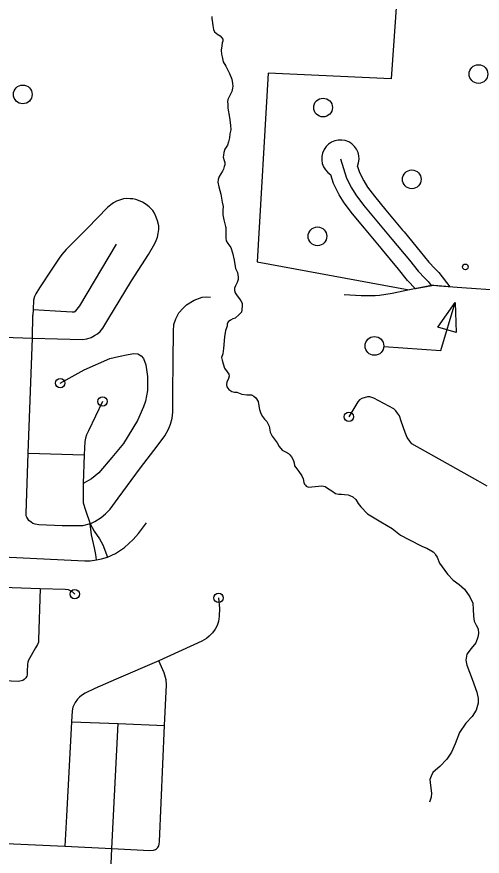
# Model space of a CAD drawing. Extents: x 653372 to 905732, y 627442 to 787275.
# Drawn here: x 671338 to 673825, y 753633 to 758117 of the extents above; entities that cross this region are included whole.
import ezdxf

# ---------------------------------------------------------------- set-up
doc = ezdxf.new("R2010")
doc.units = 0
for name, color, linetype in [('31', 7, 'Continuous'), ('33', 7, 'Continuous'), ('34', 7, 'Continuous'), ('35', 7, 'Continuous'), ('56', 7, 'Continuous'), ('6', 7, 'Continuous')]:
    doc.layers.add(name, color=color, linetype=linetype)

msp = doc.modelspace()

# ---------------------------------------------------------------- linework, layer by layer
at = {"layer": '31'}
msp.add_line((673291.9, 756872.5), (673291.9, 756872.5), dxfattribs=at)
for points in [[(673067.2, 757359.1), (673083.7, 757306.4), (673099.2, 757255.8), (673126.7, 757203.8), (673149.6, 757166), (673190.1, 757111.6), (673253.1, 757036.4), (673342.2, 756929.4), (673436.1, 756816.2), (673483.1, 756757.6), (673517.5, 756721.6), (673535.7, 756702.5), (673551.8, 756681.5)], [(673158.5, 757318.3), (673168.8, 757284.6), (673192, 757240.8), (673211.9, 757207.9), (673249, 757158.1), (673310.7, 757084.5), (673399.8, 756977.3), (673407.4, 756968.3)], [(673291.9, 756872.5), (673284.5, 756881.5), (673195.5, 756988.4), (673131.3, 757065.1), (673087.4, 757124), (673061.4, 757166.8), (673029.6, 757227), (673015.3, 757273.6)], [(673407.4, 756968.3), (673494.2, 756863.6), (673539.6, 756807.1), (673571.8, 756773.3), (673592.8, 756751.3), (673651.5, 756674.6), (673565.8, 756681.8), (673468.3, 756664.5)], [(673468.3, 756664.5), (673426.6, 756708.2), (673378, 756768.8), (673291.9, 756872.5)]]:
    msp.add_lwpolyline(points, dxfattribs=at)
msp.add_arc((673067.2, 757359.1), 100, 335.9073, 238.725, dxfattribs=at)
at = {"layer": '33'}
for points in [[(671267.5, 756405.4), (671421.3, 756401.1), (671688.5, 756393.3), (671711.7, 756396), (671734.7, 756404.2), (671754.2, 756414.5), (671769.3, 756424.4), (671783.5, 756436.8), (671797.5, 756453.2), (671825.1, 756499.2), (671951.2, 756707.2), (672041.8, 756848.1), (672075.1, 756905.8), (672083.5, 756921.8), (672090.4, 756940.4), (672094.4, 756959), (672097.6, 756981.6), (672096.7, 757000.7), (672090.5, 757026.5), (672083.3, 757047.5), (672074, 757068.5), (672065.1, 757082.6), (672045.9, 757101.4), (672030, 757113.7), (672009.7, 757126.7), (671989.2, 757135.7), (671974.1, 757141.1), (671957.4, 757144.5), (671944.1, 757145.4), (671925.9, 757146), (671908.1, 757144), (671886.7, 757138.3), (671871.2, 757132.3), (671854.7, 757123.9), (671840.5, 757113.5), (671822.8, 757097.7), (671715.4, 756988.9), (671651, 756923.2), (671602.2, 756873.9), (671579.2, 756846.9), (671563.8, 756827.6), (671526, 756768.3), (671458.9, 756668.7), (671440.7, 756637.1), (671433.3, 756622.6), (671427.8, 756604), (671425.4, 756553), (671424, 756523.1)], [(673920.2, 756655.4), (673715.6, 756670.1), (673594.4, 756678.5), (673565.8, 756681.8), (673551.8, 756681.5), (673544.5, 756680), (673528.1, 756675.8), (673436.4, 756658.5), (673343, 756639.9), (673276.5, 756629), (673253.1, 756627.3), (673227.9, 756626.2), (673177.6, 756627.2), (673088.2, 756631.8)], [(671729.8, 755408.2), (671755.4, 755421.3), (671788.1, 755443), (671811.4, 755461.6), (671837.3, 755486.4), (671879.5, 755545.9), (671998.8, 755707.1), (672087.7, 755823.1), (672129.8, 755879.1), (672148.6, 755913.5), (672160.3, 755941.8), (672168.2, 755973.7), (672171.6, 756005.6), (672172.6, 756107.5), (672172.8, 756279.2), (672175.6, 756438.1), (672177.2, 756474.1), (672187.5, 756503.9), (672204.2, 756535.5), (672224.7, 756559.5), (672244.5, 756578.7), (672286, 756604.1), (672328.4, 756619.1), (672352.6, 756621.3), (672373.3, 756619.2)], [(671729.8, 755408.2), (671689.1, 755398.1), (671580, 755397.4), (671455.9, 755404.1), (671435.7, 755407.2), (671424.5, 755411), (671414.3, 755416.7), (671403.3, 755426.4), (671396.6, 755436), (671392.4, 755443.5), (671388.7, 755452.1), (671387.7, 755463.9), (671399.4, 755785.9), (671421.3, 756401.1), (671424, 756523.1)], [(673851.8, 755609.9), (673801.7, 755639.1), (673448.7, 755836.7), (673437.8, 755849.4), (673424.2, 755869.1), (673412.6, 755897.2), (673392.3, 755957.3), (673383, 755985.3), (673372.6, 755999.8), (673363.4, 756011.9), (673352.4, 756022.4), (673246.7, 756079.9), (673224.3, 756087.4), (673212.4, 756087.2), (673182.2, 756078.5), (673169.4, 756070.4), (673159.5, 756059.9), (673113, 755980.9)], [(671796.4, 756062.7), (671720.6, 755906), (671711.1, 755883.6), (671705.1, 755866.5), (671701.1, 755847.9), (671698.6, 755777), (671692.6, 755623.5), (671691.9, 755556.9), (671692.8, 755520.8), (671704.4, 755481), (671729.8, 755408.2)], [(671399.4, 755785.9), (671698.6, 755777)], [(671224.2, 755233.5), (671701.3, 755210.2), (671730.3, 755211.8), (671764.4, 755216.4), (671791.3, 755221.6), (671822.5, 755231.3), (671865.2, 755250.7), (671913.6, 755281.8), (671959.3, 755324.9), (671987.9, 755357.6), (672031.1, 755413.5)], [(671764.4, 755216.4), (671760.5, 755244.9), (671753.2, 755281.2), (671738, 755350.3), (671729.8, 755408.2), (671751.4, 755369.6), (671780.7, 755327.8), (671797, 755295.7), (671822.5, 755231.3)], [(671463.7, 755062.5), (671454.1, 754789.3), (671453.7, 754775.7), (671449.4, 754764.6), (671438.4, 754746.6), (671400.9, 754680.5), (671397, 754670.3), (671394.6, 754658.7), (671393.4, 754619.2), (671393.1, 754602.2), (671391.3, 754594.6), (671386.2, 754585.2), (671378.4, 754577), (671370.6, 754571.7), (671363.4, 754569.1), (671354.1, 754567.4), (671346.1, 754566.8), (671192.5, 754573)], [(671211.8, 755072), (671463.7, 755062.5), (671596.1, 755059.7), (671612.4, 755057.2), (671623.9, 755052.5), (671636, 755044.9), (671648.1, 755033.4)], [(672416, 755012.8), (672420.8, 754956.6), (672419.6, 754915.7), (672415.5, 754886.2), (672408.4, 754864.9), (672398.7, 754846.8), (672383, 754825.8), (672366.8, 754809), (672352.4, 754796), (672326.1, 754781.1), (672097.2, 754675.9), (671868.7, 754579.7), (671755.1, 754528.7), (671704.3, 754503.3), (671683.5, 754491), (671673.5, 754482.1), (671662.9, 754471.1), (671650.1, 754454.6), (671637.5, 754429.7), (671634.1, 754409.3), (671629.8, 754351.2), (671603.3, 753846.7), (671594, 753687.2)], [(671845.8, 753673.7), (672049, 753663.8), (672067.9, 753665.4), (672078.7, 753668.3), (672084.8, 753673), (672091.5, 753680.3), (672096.6, 753689.3), (672099.5, 753696.8), (672100.5, 753711.3), (672126.8, 754331.4), (672138.6, 754548), (672135.6, 754575), (672125.4, 754612), (672097.2, 754675.9)], [(671629.8, 754351.2), (671879.9, 754341.5), (672126.8, 754331.4)], [(671832.9, 753385.8), (671845.8, 753673.7), (671879.9, 754341.5)], [(671161.8, 753705.6), (671594, 753687.2), (671845.8, 753673.7)]]:
    msp.add_lwpolyline(points, dxfattribs=at)
for centre in [(671796.4, 756062.7), (673113, 755980.9), (671648.1, 755033.4), (672416, 755012.8)]:
    msp.add_circle(centre, 25, dxfattribs=at)
at = {"layer": '34'}
for points in [[(671425.4, 756553), (671543, 756546.1), (671634, 756541.2), (671644.4, 756541.6), (671652.8, 756547.3), (671661.1, 756555.2), (671675.1, 756574), (671871.7, 756903.3)], [(671570.6, 756160.6), (671698, 756231.8), (671835, 756290.9), (671880.7, 756302.4), (671933.4, 756313.6), (671964.1, 756318.6), (671985.7, 756316), (672003.2, 756306.6), (672015.6, 756292.4), (672027.4, 756258.5), (672036.4, 756195), (672037.1, 756121), (672025.5, 756063.1), (672015.7, 756032.8), (671983.9, 755960.7), (671908.2, 755838.2), (671845.7, 755762.1), (671777.2, 755681.2), (671737.8, 755648.8), (671692.6, 755623.5)]]:
    msp.add_lwpolyline(points, dxfattribs=at)
msp.add_circle((671570.6, 756160.6), 25, dxfattribs=at)
at = {"layer": '35'}
for points in [[(672379.5, 758119.3), (672379.5, 758107), (672382.1, 758096.5), (672385.5, 758070.8), (672388.9, 758049), (672395.3, 758036.1), (672402.9, 758029.9), (672406.9, 758025.7), (672424.9, 758016.2), (672433.9, 758005.5), (672438.9, 757997.9), (672439.4, 757987.8), (672434.6, 757977.8), (672433.3, 757961.8), (672430.8, 757938), (672432.8, 757918.1), (672435.7, 757902.6), (672440.5, 757877), (672455.1, 757853.8), (672474.8, 757813.6), (672486.3, 757784.5), (672490, 757760.9), (672492.6, 757746.6), (672491.1, 757735.3), (672487.6, 757717.5), (672474.9, 757694), (672466.6, 757675.5), (672464.7, 757662.9), (672465, 757649.8), (672465.1, 757628.7), (672474.5, 757579.2), (672479.2, 757537.9), (672481.1, 757513.2), (672476.3, 757492.1), (672475, 757470.5), (672469.8, 757449), (672464.1, 757432), (672453.2, 757415.9), (672449.3, 757410.5), (672444.2, 757392), (672441.9, 757377.9), (672441.6, 757366.7), (672446.7, 757349.7), (672449, 757338.5), (672449.7, 757327.2), (672446.5, 757317.3), (672442.3, 757303.2), (672436.4, 757291.7), (672418.7, 757263.5), (672413.4, 757247.2), (672411.9, 757233.8), (672417.5, 757209.7), (672428.6, 757169.8), (672435.9, 757127.4), (672440.1, 757104.5), (672439.9, 757084.7), (672439.5, 757059.6), (672445, 757032.1), (672454, 756997.1), (672455, 756991.7)], [(672455, 756991.7), (672455.8, 756935.1), (672457.4, 756919.5), (672466.4, 756906.7), (672481.8, 756883.9), (672491.4, 756856.1), (672499.1, 756817.4), (672506.6, 756773), (672516.8, 756751.5), (672520.2, 756726.9), (672520.4, 756713.9), (672515.7, 756698.5), (672505.9, 756680.6), (672501.3, 756667.2), (672500.9, 756655.3), (672504.2, 756641.7), (672516.2, 756626.2), (672528.2, 756611.3), (672534.6, 756600.2), (672541.5, 756587.5), (672543.2, 756575.5), (672540.4, 756551.5), (672538, 756540.1), (672533.7, 756534), (672525.1, 756524.4), (672504.3, 756507.9), (672492.7, 756503.6), (672479.6, 756496.7), (672468.4, 756487.7), (672461.8, 756475.9), (672462, 756464.5), (672454, 756441.8), (672448.3, 756407.2), (672442.3, 756345), (672438.3, 756317.6), (672432.5, 756297), (672434.7, 756283.4), (672440.8, 756262.9), (672447.5, 756240.9), (672461.9, 756220.2), (672470.9, 756208), (672472.6, 756197), (672470.2, 756184.1), (672460.3, 756166.2), (672458.8, 756152.7), (672461, 756139.7), (672471.5, 756125.9), (672486.3, 756116.1), (672501.8, 756111.4), (672514.2, 756111.1)], [(672514.2, 756111.1), (672540.8, 756100.7), (672566.7, 756098.3), (672592.1, 756097.5), (672604.9, 756091.4), (672616, 756081.8), (672628.5, 756062.7), (672631.4, 756038.7), (672635.5, 756019.9), (672642.1, 755997.8), (672650.4, 755981.5), (672662, 755967.1), (672674.6, 755955.8), (672686.3, 755930), (672692.1, 755898.3), (672702.9, 755876.2), (672707.9, 755870.3), (672729.3, 755840.5), (672740.7, 755821.5), (672756.8, 755802.3), (672773.1, 755792.5), (672790.5, 755784.1), (672797.6, 755777.2), (672806.1, 755766), (672815, 755751.2), (672820.2, 755734.9), (672822.8, 755718.7), (672828.8, 755708.7), (672844.5, 755688.7), (672861.4, 755665.3), (672868.2, 755648.5), (672871.3, 755630.2), (672875.1, 755620.2), (672881.2, 755614.3), (672884.7, 755610.6), (672897.5, 755604.5), (672914.8, 755607.1), (672967.2, 755612), (672986.5, 755608.6), (673003.6, 755595.2), (673021.5, 755584.3), (673040.2, 755571.4), (673058.5, 755567.9), (673072.5, 755567), (673088.6, 755565.5), (673108.3, 755564.4), (673118.4, 755560.7), (673133.4, 755553.7), (673150.1, 755539.2), (673162.2, 755517.3), (673176.2, 755500.2), (673212, 755462.8)], [(673212, 755462.8), (673282.9, 755419.6), (673343.1, 755383), (673388.1, 755348.7), (673433.1, 755325), (673506, 755288.2), (673528.8, 755278.4), (673563, 755258.7), (673571.1, 755250.7), (673576.1, 755243.2), (673583.5, 755230), (673597.6, 755197.9), (673640, 755138.9), (673669.1, 755106.9), (673701.7, 755085.1), (673729.6, 755059.8)], [(673729.6, 755059.8), (673758.2, 755017.8), (673775.6, 754985.1), (673776.9, 754952.9), (673778.8, 754914.5), (673782.6, 754889.1), (673791.9, 754867.4), (673802.8, 754847.2), (673804.4, 754822.6), (673802.3, 754802.8), (673790.6, 754772.5), (673765.3, 754743.4), (673743.6, 754711.8), (673738.1, 754679.8), (673743.4, 754653.6), (673756.8, 754615.7), (673771.8, 754578.5), (673796.5, 754509.6), (673803.2, 754476.4), (673803.9, 754450.4), (673792.1, 754413.5), (673771.2, 754379.6), (673737.2, 754343.1), (673702.8, 754294.4), (673680.2, 754233), (673661.3, 754188.8), (673635.7, 754151.2), (673598.5, 754111.8), (673575, 754092.5), (673560.8, 754080), (673552.6, 754061), (673545.9, 754043.6), (673549.5, 754010.6), (673553.6, 753969.1), (673553, 753947.7), (673543, 753921.2)]]:
    msp.add_lwpolyline(points, dxfattribs=at)
at = {"layer": '56'}
for p, q in [((673588.3, 756459.4), (673680.5, 756591.7)), ((673680.5, 756591.7), (673686.1, 756430.5)), ((673686.1, 756430.5), (673588.3, 756459.4))]:
    msp.add_line(p, q, dxfattribs=at)
msp.add_lwpolyline([(673300.1, 756355.8), (673604.7, 756334.9), (673680.5, 756591.7)], dxfattribs=at)
for centre, radius in [((673805.1, 757811.4), 50), ((671370.1, 757702.6), 50), ((672974.7, 757632.3), 50), ((673448.7, 757248.9), 50), ((672944.7, 756944.5), 50), ((673735.2, 756781), 15), ((673249.1, 756358.9), 50)]:
    msp.add_circle(centre, radius, dxfattribs=at)
at = {"layer": '6'}
msp.add_lwpolyline([(673437.4, 759410.1), (673430.8, 759104.5), (673338.7, 757785.1), (672680.7, 757816.1), (672621.9, 756809), (673435.5, 756658.3)], dxfattribs=at)

doc.saveas('drawing.dxf')
